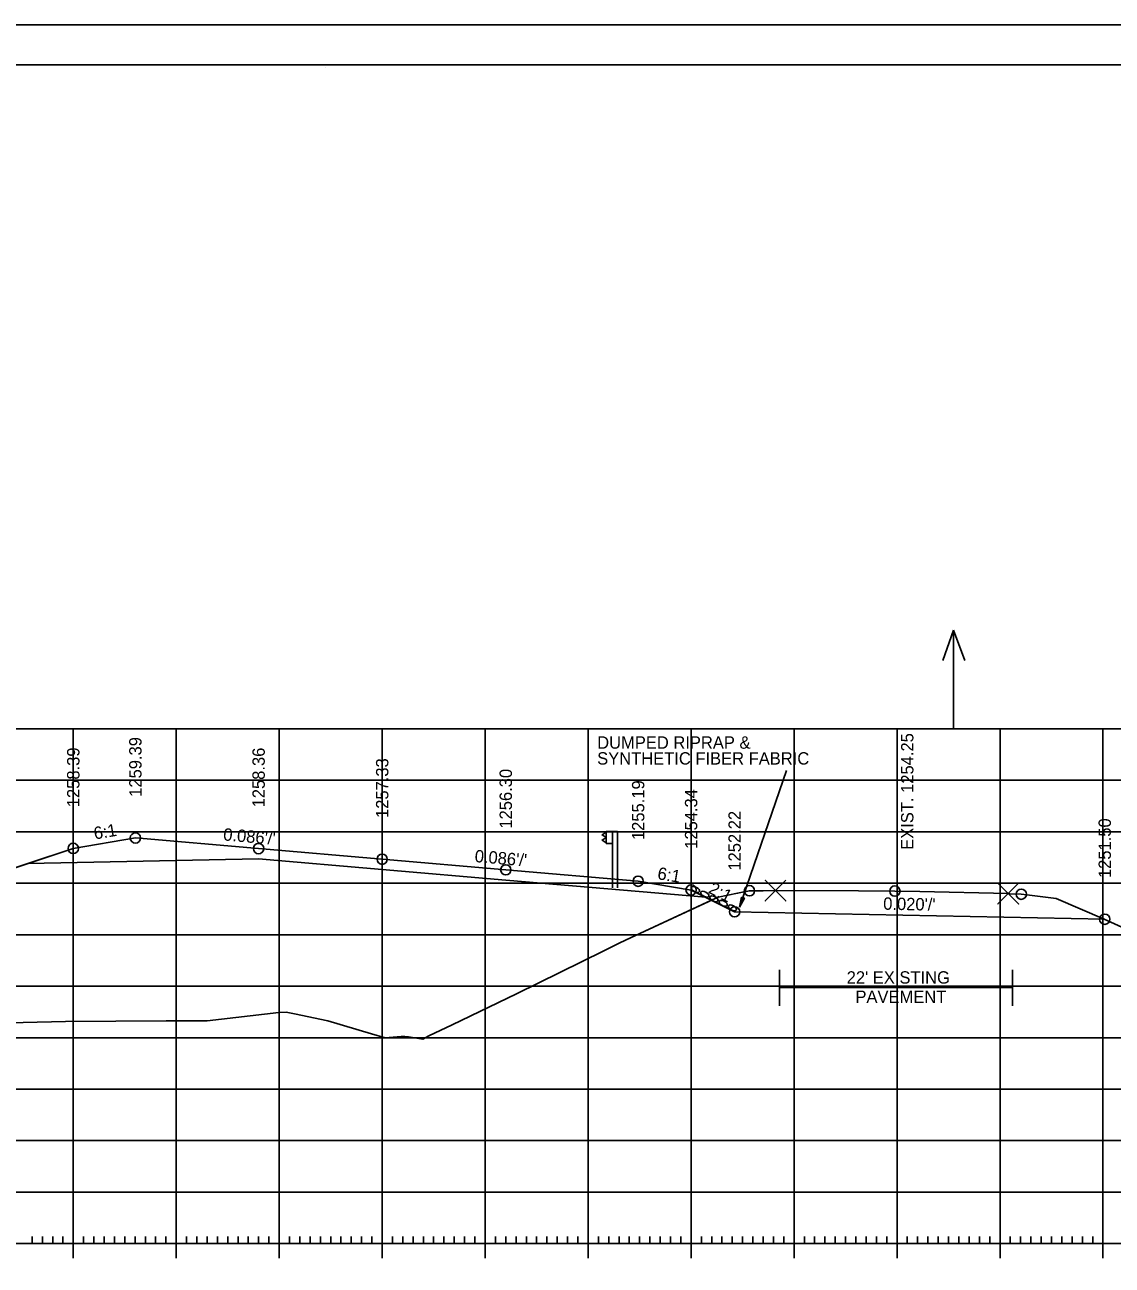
# Model space of a CAD drawing. Extents: x 1406028 to 1412453, y 321733 to 325986.
# Drawn here: x 1406555.2 to 1406660.8, y 322452.2 to 322572.7 of the extents above; entities that cross this region are included whole.
import ezdxf

# ---------------------------------------------------------------- set-up
doc = ezdxf.new("R2010")
doc.units = 0
for name, color, linetype in [('R_Alt Surface', 7, 'Continuous'), ('R_Axis', 7, 'Continuous'), ('R_Border', 7, 'Continuous'), ('R_Draft', 7, 'Continuous'), ('R_Exist Surface', 7, 'Continuous'), ('R_Fin Surface', 7, 'Continuous'), ('R_Fin Surface Annot', 7, 'Continuous'), ('R_Grid', 7, 'Continuous'), ('R_No Plot', 7, 'Continuous'), ('R_Proposed Const Limits', 7, 'Continuous'), ('R_Proposed Road', 7, 'Continuous'), ('R_Water', 7, 'Continuous'), ('R_Water Annot', 7, 'Continuous'), ('R_Xsect Elev', 7, 'Continuous')]:
    doc.layers.add(name, color=color, linetype=linetype)

msp = doc.modelspace()

# ---------------------------------------------------------------- linework, layer by layer
at = {"layer": 'R_Alt Surface'}
msp.add_lwpolyline([(1406555.46, 322491.24), (1406577.88, 322491.69), (1406589.88, 322490.66), (1406601.88, 322489.63), (1406621.3, 322487.96)], dxfattribs=at)
at = {"layer": 'R_Axis'}
for p, q in [((1406559.88, 322452.93), (1406559.88, 322455.73)), ((1406569.88, 322452.93), (1406569.88, 322455.73)), ((1406579.88, 322452.93), (1406579.88, 322455.73)), ((1406589.88, 322452.93), (1406589.88, 322455.73)), ((1406599.88, 322452.93), (1406599.88, 322455.73)), ((1406609.88, 322452.93), (1406609.88, 322455.73)), ((1406619.88, 322452.93), (1406619.88, 322455.73)), ((1406629.88, 322452.93), (1406629.88, 322455.73)), ((1406639.88, 322452.93), (1406639.88, 322455.73)), ((1406649.88, 322452.93), (1406649.88, 322455.73)), ((1406659.88, 322452.93), (1406659.88, 322455.73)), ((1406555.88, 322454.33), (1406555.88, 322455.03)), ((1406556.88, 322454.33), (1406556.88, 322455.03)), ((1406557.88, 322454.33), (1406557.88, 322455.03)), ((1406558.88, 322454.33), (1406558.88, 322455.03)), ((1406560.88, 322454.33), (1406560.88, 322455.03)), ((1406561.88, 322454.33), (1406561.88, 322455.03)), ((1406562.88, 322454.33), (1406562.88, 322455.03)), ((1406563.88, 322454.33), (1406563.88, 322455.03)), ((1406564.88, 322454.33), (1406564.88, 322455.03)), ((1406565.88, 322454.33), (1406565.88, 322455.03)), ((1406566.88, 322454.33), (1406566.88, 322455.03)), ((1406567.88, 322454.33), (1406567.88, 322455.03)), ((1406568.88, 322454.33), (1406568.88, 322455.03)), ((1406570.88, 322454.33), (1406570.88, 322455.03)), ((1406571.88, 322454.33), (1406571.88, 322455.03)), ((1406572.88, 322454.33), (1406572.88, 322455.03)), ((1406573.88, 322454.33), (1406573.88, 322455.03)), ((1406574.88, 322454.33), (1406574.88, 322455.03)), ((1406575.88, 322454.33), (1406575.88, 322455.03)), ((1406576.88, 322454.33), (1406576.88, 322455.03)), ((1406577.88, 322454.33), (1406577.88, 322455.03)), ((1406578.88, 322454.33), (1406578.88, 322455.03)), ((1406580.88, 322454.33), (1406580.88, 322455.03)), ((1406581.88, 322454.33), (1406581.88, 322455.03)), ((1406582.88, 322454.33), (1406582.88, 322455.03)), ((1406583.88, 322454.33), (1406583.88, 322455.03)), ((1406584.88, 322454.33), (1406584.88, 322455.03)), ((1406585.88, 322454.33), (1406585.88, 322455.03)), ((1406586.88, 322454.33), (1406586.88, 322455.03)), ((1406587.88, 322454.33), (1406587.88, 322455.03)), ((1406588.88, 322454.33), (1406588.88, 322455.03)), ((1406590.88, 322454.33), (1406590.88, 322455.03)), ((1406591.88, 322454.33), (1406591.88, 322455.03)), ((1406592.88, 322454.33), (1406592.88, 322455.03)), ((1406593.88, 322454.33), (1406593.88, 322455.03)), ((1406594.88, 322454.33), (1406594.88, 322455.03)), ((1406595.88, 322454.33), (1406595.88, 322455.03)), ((1406596.88, 322454.33), (1406596.88, 322455.03)), ((1406597.88, 322454.33), (1406597.88, 322455.03)), ((1406598.88, 322454.33), (1406598.88, 322455.03)), ((1406600.88, 322454.33), (1406600.88, 322455.03)), ((1406601.88, 322454.33), (1406601.88, 322455.03)), ((1406602.88, 322454.33), (1406602.88, 322455.03)), ((1406603.88, 322454.33), (1406603.88, 322455.03)), ((1406604.88, 322454.33), (1406604.88, 322455.03)), ((1406605.88, 322454.33), (1406605.88, 322455.03)), ((1406606.88, 322454.33), (1406606.88, 322455.03)), ((1406607.88, 322454.33), (1406607.88, 322455.03)), ((1406608.88, 322454.33), (1406608.88, 322455.03)), ((1406610.88, 322454.33), (1406610.88, 322455.03)), ((1406611.88, 322454.33), (1406611.88, 322455.03)), ((1406612.88, 322454.33), (1406612.88, 322455.03)), ((1406613.88, 322454.33), (1406613.88, 322455.03)), ((1406614.88, 322454.33), (1406614.88, 322455.03)), ((1406615.88, 322454.33), (1406615.88, 322455.03)), ((1406616.88, 322454.33), (1406616.88, 322455.03)), ((1406617.88, 322454.33), (1406617.88, 322455.03)), ((1406618.88, 322454.33), (1406618.88, 322455.03)), ((1406620.88, 322454.33), (1406620.88, 322455.03)), ((1406621.88, 322454.33), (1406621.88, 322455.03)), ((1406622.88, 322454.33), (1406622.88, 322455.03)), ((1406623.88, 322454.33), (1406623.88, 322455.03)), ((1406624.88, 322454.33), (1406624.88, 322455.03)), ((1406625.88, 322454.33), (1406625.88, 322455.03)), ((1406626.88, 322454.33), (1406626.88, 322455.03)), ((1406627.88, 322454.33), (1406627.88, 322455.03)), ((1406628.88, 322454.33), (1406628.88, 322455.03)), ((1406630.88, 322454.33), (1406630.88, 322455.03)), ((1406631.88, 322454.33), (1406631.88, 322455.03)), ((1406632.88, 322454.33), (1406632.88, 322455.03)), ((1406633.88, 322454.33), (1406633.88, 322455.03)), ((1406634.88, 322454.33), (1406634.88, 322455.03)), ((1406635.88, 322454.33), (1406635.88, 322455.03)), ((1406636.88, 322454.33), (1406636.88, 322455.03)), ((1406637.88, 322454.33), (1406637.88, 322455.03)), ((1406638.88, 322454.33), (1406638.88, 322455.03)), ((1406640.88, 322454.33), (1406640.88, 322455.03)), ((1406641.88, 322454.33), (1406641.88, 322455.03)), ((1406642.88, 322454.33), (1406642.88, 322455.03)), ((1406643.88, 322454.33), (1406643.88, 322455.03)), ((1406644.88, 322454.33), (1406644.88, 322455.03)), ((1406645.88, 322454.33), (1406645.88, 322455.03)), ((1406646.88, 322454.33), (1406646.88, 322455.03)), ((1406647.88, 322454.33), (1406647.88, 322455.03)), ((1406648.88, 322454.33), (1406648.88, 322455.03)), ((1406650.88, 322454.33), (1406650.88, 322455.03)), ((1406651.88, 322454.33), (1406651.88, 322455.03)), ((1406652.88, 322454.33), (1406652.88, 322455.03)), ((1406653.88, 322454.33), (1406653.88, 322455.03)), ((1406654.88, 322454.33), (1406654.88, 322455.03)), ((1406655.88, 322454.33), (1406655.88, 322455.03)), ((1406656.88, 322454.33), (1406656.88, 322455.03)), ((1406657.88, 322454.33), (1406657.88, 322455.03)), ((1406658.88, 322454.33), (1406658.88, 322455.03)), ((1406449.88, 322454.33), (1406729.88, 322454.33))]:
    msp.add_line(p, q, dxfattribs=at)
at = {"layer": 'R_Border'}
for p, q in [((1406431.88, 322568.79), (1406748.06, 322568.79)), ((1406584.4, 322568.53), (1406584.4, 322568.53)), ((1406584.4, 322568.53), (1406584.4, 322568.53))]:
    msp.add_line(p, q, dxfattribs=at)
at = {"layer": 'R_Draft'}
for p, q in [((1406629.13, 322500.28), (1406624.59, 322487)), ((1406624.77, 322487.99), (1406624.59, 322487)), ((1406625.06, 322487.89), (1406624.59, 322487)), ((1406624.8, 322487.98), (1406624.64, 322487.15)), ((1406625.03, 322487.9), (1406624.64, 322487.15)), ((1406624.82, 322487.98), (1406624.7, 322487.32)), ((1406625.01, 322487.91), (1406624.7, 322487.32)), ((1406624.84, 322487.97), (1406624.75, 322487.48)), ((1406624.98, 322487.92), (1406624.75, 322487.48)), ((1406624.77, 322487.99), (1406625.06, 322487.89)), ((1406624.87, 322487.96), (1406624.81, 322487.64)), ((1406624.96, 322487.93), (1406624.81, 322487.64)), ((1406624.89, 322487.95), (1406624.86, 322487.79)), ((1406624.94, 322487.94), (1406624.86, 322487.79)), ((1406628.47, 322480.91), (1406628.47, 322477.42)), ((1406651.1, 322480.91), (1406651.1, 322477.42)), ((1406628.49, 322479.2), (1406651.07, 322479.2))]:
    msp.add_line(p, q, dxfattribs=at)
for centre in [(1406620.31, 322488.72), (1406621.21, 322488.27), (1406622.1, 322487.82), (1406623, 322487.38), (1406623.89, 322486.93)]:
    msp.add_ellipse(centre, major_axis=(0.389, -0.201), ratio=0.517889, dxfattribs=at)
at = {"layer": 'R_Exist Surface'}
msp.add_lwpolyline([(1406541.3, 322475.48), (1406559.12, 322475.89), (1406568.91, 322475.95), (1406572.87, 322475.95), (1406579.84, 322476.76), (1406580.56, 322476.8), (1406581.38, 322476.64), (1406584.6, 322475.95), (1406588.84, 322474.71), (1406590.18, 322474.33), (1406591.71, 322474.45), (1406592.08, 322474.46), (1406592.42, 322474.42), (1406593.82, 322474.19), (1406594.42, 322474.5), (1406596.69, 322475.57), (1406602.91, 322478.58), (1406611.41, 322482.77), (1406612.96, 322483.54), (1406614, 322484.03), (1406622.52, 322487.97), (1406624.4, 322488.35), (1406625.55, 322488.6), (1406626.88, 322488.6), (1406628.08, 322488.61), (1406636.14, 322488.59), (1406639.67, 322488.57), (1406642.1, 322488.51), (1406650.68, 322488.32), (1406650.82, 322488.31), (1406651.95, 322488.26), (1406652.49, 322488.19), (1406655.33, 322487.86), (1406660.01, 322485.85), (1406664.35, 322483.85)], dxfattribs=at)
at = {"layer": 'R_Fin Surface'}
for points in [[(1406505.81, 322474.69), (1406555.46, 322491.24), (1406559.88, 322492.71), (1406565.91, 322493.72), (1406577.88, 322492.69), (1406589.88, 322491.66), (1406601.88, 322490.63), (1406614.74, 322489.52), (1406619.88, 322488.67), (1406621.3, 322487.96), (1406624.11, 322486.55), (1406660.05, 322485.83)], [(1406565.91, 322493.72), (1406577.88, 322492.69), (1406589.88, 322491.66), (1406601.88, 322490.63), (1406614.74, 322489.52)]]:
    msp.add_lwpolyline(points, dxfattribs=at)
at = {"layer": 'R_Grid'}
for p, q in [((1406449.88, 322504.33), (1406729.88, 322504.33)), ((1406559.88, 322454.33), (1406559.88, 322504.33)), ((1406569.88, 322454.33), (1406569.88, 322504.33)), ((1406579.88, 322454.33), (1406579.88, 322504.33)), ((1406589.88, 322454.33), (1406589.88, 322504.33)), ((1406599.88, 322454.33), (1406599.88, 322504.33)), ((1406609.88, 322454.33), (1406609.88, 322504.33)), ((1406619.88, 322454.33), (1406619.88, 322504.33)), ((1406629.88, 322454.33), (1406629.88, 322504.33)), ((1406639.88, 322454.33), (1406639.88, 322504.33)), ((1406649.88, 322454.33), (1406649.88, 322504.33)), ((1406659.88, 322454.33), (1406659.88, 322504.33)), ((1406449.88, 322499.33), (1406729.88, 322499.33)), ((1406449.88, 322494.33), (1406729.88, 322494.33)), ((1406449.88, 322489.33), (1406729.88, 322489.33)), ((1406449.88, 322484.33), (1406729.88, 322484.33)), ((1406449.88, 322479.33), (1406729.88, 322479.33)), ((1406449.88, 322474.33), (1406729.88, 322474.33)), ((1406449.88, 322469.33), (1406729.88, 322469.33)), ((1406449.88, 322464.33), (1406729.88, 322464.33)), ((1406449.88, 322459.33), (1406729.88, 322459.33)), ((1406449.88, 322454.33), (1406729.88, 322454.33))]:
    msp.add_line(p, q, dxfattribs=at)
at = {"layer": 'R_No Plot'}
msp.add_line((1406419.48, 322572.68), (1406752.82, 322572.68), dxfattribs=at)
for points in [[(1406419.48, 322572.68), (1406752.82, 322572.68), (1406752.82, 322359.34), (1406419.48, 322359.34)], [(1406665.8, 322568.79), (1406685.42, 322568.79), (1406685.42, 322558.91), (1406701.54, 322558.91), (1406724.73, 322558.91), (1406724.73, 322534.58), (1406748.06, 322534.58), (1406748.06, 322363.33), (1406431.88, 322363.33), (1406431.88, 322568.79)], [(1406621.87, 322487.67), (1406622.52, 322487.97), (1406624.4, 322488.35), (1406625.55, 322488.6), (1406626.88, 322488.6), (1406628.08, 322488.61), (1406636.14, 322488.59), (1406639.67, 322488.57), (1406642.1, 322488.51), (1406650.68, 322488.32), (1406650.82, 322488.31), (1406651.95, 322488.26), (1406652.49, 322488.19), (1406655.33, 322487.86), (1406660.01, 322485.85), (1406660.05, 322485.83), (1406624.11, 322486.55), (1406622, 322487.61), (1406622, 322487.61), (1406622, 322487.61)]]:
    msp.add_lwpolyline(points, close=True, dxfattribs=at)
for points in [[(1406541.3, 322475.48), (1406559.12, 322475.89), (1406568.91, 322475.95), (1406572.87, 322475.95), (1406579.84, 322476.76), (1406580.56, 322476.8), (1406581.38, 322476.64), (1406584.6, 322475.95), (1406588.84, 322474.71), (1406590.18, 322474.33), (1406591.71, 322474.45), (1406592.08, 322474.46), (1406592.42, 322474.42), (1406593.82, 322474.19), (1406594.42, 322474.5), (1406596.69, 322475.57), (1406602.91, 322478.58), (1406611.41, 322482.77), (1406612.96, 322483.54), (1406614, 322484.03), (1406621.87, 322487.67), (1406621.3, 322487.96), (1406601.88, 322489.63), (1406589.88, 322490.66), (1406577.88, 322491.69), (1406555.46, 322491.24), (1406505.81, 322474.69)], [(1406628.08, 322488.61), (1406627.08, 322489.61), (1406628.08, 322488.61), (1406627.08, 322487.61), (1406628.08, 322488.61), (1406629.08, 322487.61), (1406628.08, 322488.61), (1406629.08, 322489.61)], [(1406650.68, 322488.32), (1406649.68, 322489.32), (1406650.68, 322488.32), (1406649.68, 322487.32), (1406650.68, 322488.32), (1406651.68, 322487.32), (1406650.68, 322488.32), (1406651.68, 322489.32)]]:
    msp.add_lwpolyline(points, dxfattribs=at)
for centre in [(1406559.88, 322492.71), (1406565.91, 322493.72), (1406577.88, 322492.69), (1406589.88, 322491.66), (1406601.88, 322490.63), (1406614.74, 322489.52), (1406619.88, 322488.67), (1406625.55, 322488.6), (1406639.67, 322488.57), (1406651.95, 322488.26), (1406624.11, 322486.55), (1406660.05, 322485.83)]:
    msp.add_circle(centre, 0.5, dxfattribs=at)
at = {"layer": 'R_Proposed Const Limits'}
for points in [[(1406559.88, 322492.71), (1406505.81, 322474.69)], [(1406624.11, 322486.55), (1406660.05, 322485.83)]]:
    msp.add_lwpolyline(points, dxfattribs=at)
at = {"layer": 'R_Proposed Road'}
for points in [[(1406565.91, 322493.72), (1406559.88, 322492.71)], [(1406614.74, 322489.52), (1406619.88, 322488.67)], [(1406619.88, 322488.67), (1406624.11, 322486.55)]]:
    msp.add_lwpolyline(points, dxfattribs=at)
at = {"layer": 'R_Water'}
for p, q in [((1406612.74, 322494.35), (1406611.62, 322494.35)), ((1406611.62, 322494.35), (1406611.62, 322493.19)), ((1406612.25, 322494.35), (1406612.25, 322488.88)), ((1406612.74, 322494.35), (1406612.74, 322488.88)), ((1406612.25, 322493.19), (1406611.62, 322493.19))]:
    msp.add_line(p, q, dxfattribs=at)
msp.add_lwpolyline([(1406611.62, 322494.28), (1406611.24, 322494.02), (1406611.62, 322493.77), (1406611.24, 322493.51), (1406611.62, 322493.26)], dxfattribs=at)
at = {"layer": 'R_Water Annot'}
for p, q in [((1406645.38, 322513.9), (1406644.32, 322510.97)), ((1406645.38, 322504.33), (1406645.38, 322513.9)), ((1406645.38, 322513.9), (1406646.45, 322510.97))]:
    msp.add_line(p, q, dxfattribs=at)

# ---------------------------------------------------------------- texts
at = {"layer": 'R_Draft'}
for s, p in [('DUMPED RIPRAP &', (1406610.76, 322502.39)), ('SYNTHETIC FIBER FABRIC', (1406610.76, 322500.85)), ("22' EXISTING ", (1406634.99, 322479.58)), ('PAVEMENT', (1406635.84, 322477.71))]:
    msp.add_text(s, height=1.2, dxfattribs=at).set_placement(p)
at = {"layer": 'R_Fin Surface Annot'}
for s, rotation, p in [('1259.39', 90, (1406566.51, 322497.72)), ('1258.39', 90, (1406560.48, 322496.71)), ('1258.36', 90, (1406578.48, 322496.69)), ('1257.33', 90, (1406590.48, 322495.66)), ('1256.30', 90, (1406602.48, 322494.63)), ('1255.19', 90, (1406615.34, 322493.52)), ('1254.34', 90, (1406620.48, 322492.67)), ('1252.22', 90, (1406624.71, 322490.55)), ('1251.50', 90, (1406660.65, 322489.83)), ('6:1', 9.4642, (1406561.97, 322493.57)), ("0.086'/'", 355.0888, (1406574.41, 322493.49)), ("0.086'/'", 355.0888, (1406598.83, 322491.39)), ('6:1', 350.5358, (1406616.55, 322489.73)), ('2:1', 333.4349, (1406621.48, 322488.43)), ("0.020'/'", 358.8542, (1406638.53, 322486.76))]:
    msp.add_text(s, height=1.2, rotation=rotation, dxfattribs=at).set_placement(p)
at = {"layer": 'R_No Plot'}
for p in [(1406622.48, 322487.92), (1406655.29, 322487.81), (1406612.92, 322483.49), (1406602.86, 322478.53), (1406580.52, 322476.75), (1406559.08, 322475.84), (1406572.82, 322475.9), (1406584.55, 322475.9), (1406590.14, 322474.28), (1406592.04, 322474.41), (1406593.78, 322474.14)]:
    msp.add_text('+', height=0.1, dxfattribs=at).set_placement(p)
at = {"layer": 'R_Xsect Elev'}
msp.add_text('EXIST. 1254.25', height=1.2, rotation=90, dxfattribs=at).set_placement((1406641.47, 322492.57))

doc.saveas('drawing.dxf')
